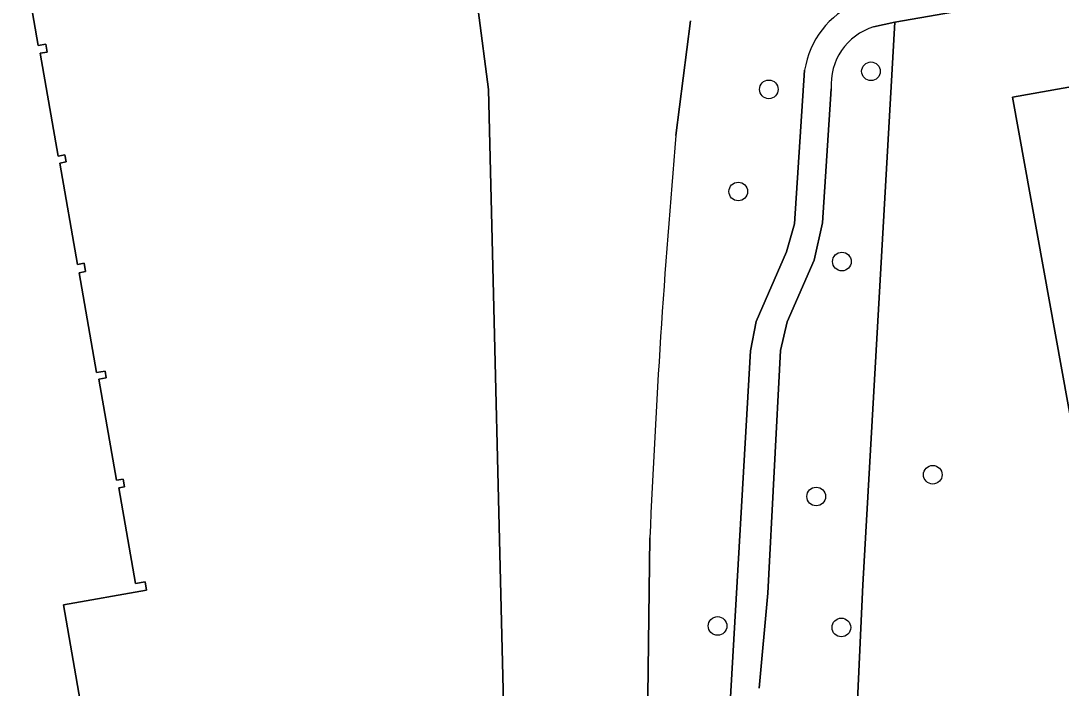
# Model space of a CAD drawing. Extents: x 157793 to 159380, y 380877 to 382313.
# Drawn here: x 158478.8 to 158533.4, y 381295.6 to 381330.7 of the extents above; entities that cross this region are included whole.
import ezdxf

# ---------------------------------------------------------------- set-up
doc = ezdxf.new("R2010")
doc.units = 0
for name, color, linetype in [('IMGEO_Boom', 7, 'Continuous'), ('IMGEO_Damwand', 7, 'Continuous'), ('IMGEO_Erf', 7, 'Continuous'), ('IMGEO_Groenvoorziening', 7, 'Continuous'), ('IMGEO_Pand', 7, 'Continuous'), ('IMGEO_Voetpad_halfverhard', 7, 'Continuous'), ('IMGEO_Waterloop', 7, 'Continuous')]:
    doc.layers.add(name, color=color, linetype=linetype)

msp = doc.modelspace()

# ---------------------------------------------------------------- linework, layer by layer
at = {"layer": 'IMGEO_Boom'}
for centre in [(158523.464, 381328.013), (158518.102, 381327.066), (158516.499, 381321.704), (158521.938, 381318.027), (158526.708, 381306.837), (158520.59, 381305.696), (158515.413, 381298.899), (158521.91, 381298.821)]:
    msp.add_circle(centre, 0.489, dxfattribs=at)
at = {"layer": 'IMGEO_Damwand'}
for points in [[(158513.231, 381324.65), (158513.985, 381330.664)], [(158511.629, 381285.533), (158511.86, 381303.519)]]:
    msp.add_lwpolyline(points, dxfattribs=at)
msp.add_arc((158979.62, 381283.78), 468.176, 174.99195, 177.58364, dxfattribs=at)
at = {"layer": 'IMGEO_Erf'}
for points in [[(158551.252, 381335.649), (158533.395, 381332.464), (158533.525, 381332.104), (158532.995, 381332.044), (158524.716, 381330.587), (158523.034, 381301.067), (158521.619, 381270.311), (158521.832, 381270.318)], [(158478.847, 381334.637), (158479.765, 381329.369), (158480.156, 381329.437), (158480.229, 381329.023), (158479.865, 381328.959), (158480.805, 381323.562), (158481.163, 381323.624), (158481.228, 381323.254), (158480.898, 381323.196), (158481.824, 381317.879), (158482.173, 381317.939), (158482.249, 381317.503), (158481.902, 381317.442), (158482.814, 381312.201), (158483.27, 381312.281), (158483.333, 381311.919), (158482.946, 381311.852), (158483.87, 381306.548), (158484.216, 381306.608), (158484.286, 381306.204), (158483.994, 381306.153), (158484.87, 381301.123), (158485.368, 381301.21), (158485.445, 381300.77), (158481.089, 381300.011), (158482.038, 381294.561)], [(158503.39, 381327.054), (158502.843, 381331.221)], [(158504.257, 381291.969), (158503.39, 381327.054)]]:
    msp.add_lwpolyline(points, dxfattribs=at)
msp.add_lwpolyline([(158572.422, 381289.836), (158538.666, 381283.726), (158530.895, 381326.659), (158580.795, 381335.543), (158582.739, 381324.624), (158574.342, 381323.085), (158545.629, 381317.824), (158549.522, 381296.751), (158570.477, 381300.622)], close=True, dxfattribs=at)
at = {"layer": 'IMGEO_Groenvoorziening'}
for points in [[(158513.985, 381330.664), (158513.231, 381324.65)], [(158520.368, 381270.269), (158521.619, 381270.311), (158523.034, 381301.067), (158524.716, 381330.587), (158523.604, 381330.348)], [(158517.174, 381291.356), (158516.083, 381294.871), (158517.14, 381313.341), (158517.446, 381314.877), (158519.036, 381318.545), (158519.443, 381320.005), (158519.984, 381328.069)], [(158521.379, 381327.087), (158520.929, 381320.067), (158520.483, 381318.1), (158519.071, 381314.863), (158518.714, 381313.353), (158518.057, 381300.621), (158517.588, 381295.633)], [(158511.86, 381303.519), (158511.629, 381285.533)]]:
    msp.add_lwpolyline(points, dxfattribs=at)
for centre, radius, start, end in [((158524.484, 381327.395), 4.55, 112.6616, 171.4804), ((158524.536, 381327.323), 3.166, 107.1178, 184.2703), ((158979.62, 381283.78), 468.176, 174.99195, 177.58364)]:
    msp.add_arc(centre, radius, start, end, dxfattribs=at)
at = {"layer": 'IMGEO_Pand'}
msp.add_lwpolyline([(158570.477, 381300.622), (158549.522, 381296.751), (158545.629, 381317.824), (158574.342, 381323.085), (158582.739, 381324.624), (158580.795, 381335.543), (158530.895, 381326.659), (158538.666, 381283.726), (158572.422, 381289.836)], close=True, dxfattribs=at)
msp.add_lwpolyline([(158482.038, 381294.561), (158481.089, 381300.011), (158485.445, 381300.77), (158485.368, 381301.21), (158484.87, 381301.123), (158483.994, 381306.153), (158484.286, 381306.204), (158484.216, 381306.608), (158483.87, 381306.548), (158482.946, 381311.852), (158483.333, 381311.919), (158483.27, 381312.281), (158482.814, 381312.201), (158481.902, 381317.442), (158482.249, 381317.503), (158482.173, 381317.939), (158481.824, 381317.879), (158480.898, 381323.196), (158481.228, 381323.254), (158481.163, 381323.624), (158480.805, 381323.562), (158479.865, 381328.959), (158480.229, 381329.023), (158480.156, 381329.437), (158479.765, 381329.369), (158478.847, 381334.637)], dxfattribs=at)
at = {"layer": 'IMGEO_Voetpad_halfverhard'}
for points in [[(158523.604, 381330.348), (158524.716, 381330.587), (158532.995, 381332.044), (158532.363, 381335.112), (158522.731, 381331.594)], [(158519.984, 381328.069), (158519.443, 381320.005), (158519.036, 381318.545), (158517.446, 381314.877), (158517.14, 381313.341), (158516.083, 381294.871), (158517.174, 381291.356)], [(158517.588, 381295.633), (158518.057, 381300.621), (158518.714, 381313.353), (158519.071, 381314.863), (158520.483, 381318.1), (158520.929, 381320.067), (158521.379, 381327.087)]]:
    msp.add_lwpolyline(points, dxfattribs=at)
for centre, radius, start, end in [((158524.484, 381327.395), 4.55, 112.6616, 171.4804), ((158524.536, 381327.323), 3.166, 107.1178, 184.2703)]:
    msp.add_arc(centre, radius, start, end, dxfattribs=at)
at = {"layer": 'IMGEO_Waterloop'}
for points in [[(158502.843, 381331.221), (158503.39, 381327.054), (158504.257, 381291.969)], [(158513.231, 381324.65), (158513.985, 381330.664)], [(158511.629, 381285.533), (158511.86, 381303.519)]]:
    msp.add_lwpolyline(points, dxfattribs=at)
msp.add_arc((158979.62, 381283.78), 468.176, 174.99195, 177.58364, dxfattribs=at)

doc.saveas('drawing.dxf')
